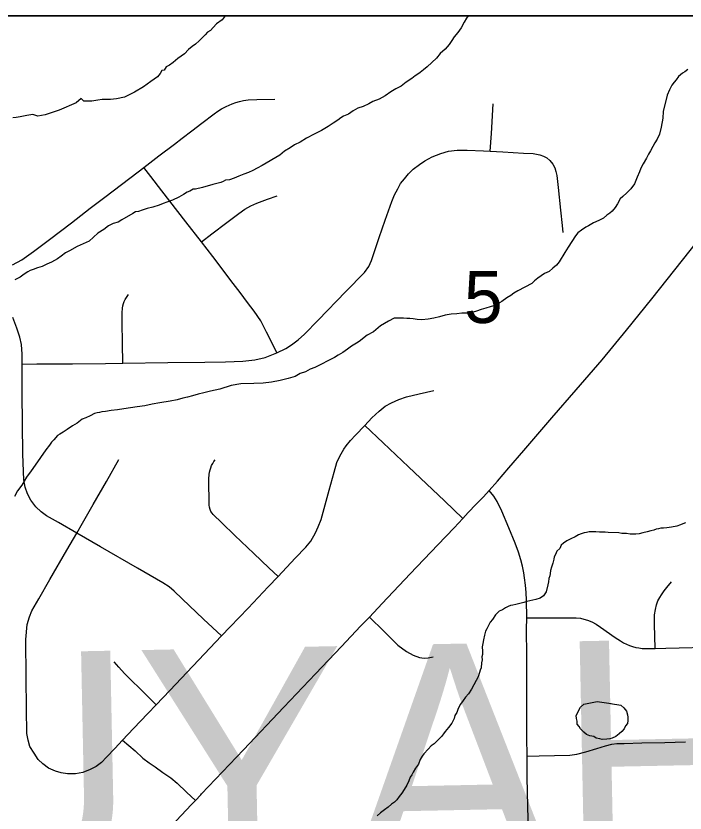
# Model space of a CAD drawing. Extents: x 0 to 34, y 0 to 22.
# Drawn here: x 6.7282 to 6.9977, y 20.579 to 20.9 of the extents above; entities that cross this region are included whole.
import ezdxf

# ---------------------------------------------------------------- set-up
doc = ezdxf.new("R2010")
doc.units = 0
for name, color, linetype in [('Default', 7, 'Continuous'), ('GM_X_City_Street', 7, 'Continuous'), ('GM_X_County_Road', 7, 'Continuous'), ('GM_X_County_Text', 7, 'Continuous'), ('GM_X_Minor_Lake', 7, 'Continuous'), ('GM_X_Minor_River', 7, 'Continuous'), ('GM_X_Rail_Line_Text', 7, 'Continuous'), ('GM_X_Section_Text', 7, 'Continuous'), ('GM_X_Unincorporated', 7, 'Continuous'), ('SH_Data', 7, 'Continuous')]:
    doc.layers.add(name, color=color, linetype=linetype)

msp = doc.modelspace()

# ---------------------------------------------------------------- linework, layer by layer
at = {"layer": 'Default'}
msp.add_lwpolyline([(7.22835, 20.9), (6.68775, 20.9), (6.6894, 20.73639), (6.69393, 20.48091), (6.99637, 20.48653), (7.23495, 20.49208)], close=True, dxfattribs=at)
at = {"layer": 'GM_X_City_Street'}
for points in [[(6.72685, 20.79974), (6.73057, 20.80178), (6.73533, 20.80507), (6.74172, 20.80993), (6.75055, 20.81664), (6.75816, 20.82255), (6.76402, 20.82703), (6.77076, 20.8321), (6.77743, 20.8372), (6.77979, 20.839), (6.78583, 20.84361), (6.79206, 20.84841), (6.79523, 20.85082), (6.7991, 20.85378), (6.8031, 20.85688), (6.80801, 20.86062), (6.80951, 20.86166), (6.81107, 20.86261), (6.81293, 20.86354), (6.81526, 20.8646), (6.81673, 20.86512), (6.81822, 20.86555), (6.81988, 20.86593), (6.82175, 20.86615), (6.8252, 20.8664), (6.83252, 20.86649)], [(6.91924, 20.84553), (6.91977, 20.85264), (6.92038, 20.86466)], [(6.73077, 20.75978), (6.73671, 20.75983), (6.75099, 20.75995), (6.76432, 20.76007), (6.77123, 20.76012), (6.78938, 20.7604), (6.80436, 20.76055), (6.81262, 20.76074), (6.81965, 20.76098), (6.82441, 20.76146), (6.82866, 20.76243), (6.83336, 20.76432), (6.83688, 20.76606), (6.83919, 20.76757), (6.84195, 20.76952), (6.84443, 20.77178), (6.84996, 20.7775), (6.8611, 20.78904), (6.86862, 20.79671), (6.87028, 20.79911), (6.87138, 20.80151), (6.87266, 20.80519), (6.87456, 20.81073), (6.87694, 20.81768), (6.87957, 20.82522), (6.88069, 20.82791), (6.88197, 20.83038), (6.88311, 20.83245), (6.88468, 20.83446), (6.88627, 20.83646), (6.88823, 20.83832), (6.8907, 20.84021), (6.89287, 20.84167), (6.89588, 20.84328), (6.8994, 20.84463), (6.90247, 20.84553), (6.90593, 20.84595), (6.9099, 20.84599), (6.91654, 20.84571), (6.91924, 20.84553), (6.9243, 20.84521), (6.93267, 20.84474), (6.9365, 20.84454), (6.93915, 20.84411), (6.94062, 20.84357), (6.94196, 20.84286), (6.94326, 20.84184), (6.94442, 20.84032), (6.94519, 20.8388), (6.9457, 20.83729), (6.94611, 20.83568), (6.94653, 20.83097), (6.9475, 20.82172), (6.94819, 20.81554), (6.9485, 20.81276)], [(6.83336, 20.76432), (6.83188, 20.76739), (6.8292, 20.77259), (6.82679, 20.77714), (6.82416, 20.78113), (6.82152, 20.78463), (6.81857, 20.78855), (6.81479, 20.79349), (6.81122, 20.79817), (6.80752, 20.80307), (6.80294, 20.80899), (6.7967, 20.81708), (6.78704, 20.82961), (6.78261, 20.83534), (6.77979, 20.839)], [(6.80294, 20.80899), (6.80709, 20.81218), (6.81311, 20.81674), (6.81796, 20.82044), (6.82047, 20.82222), (6.82288, 20.82354), (6.82527, 20.82463), (6.82949, 20.82615), (6.83346, 20.82754)], [(6.77123, 20.76012), (6.77115, 20.76809), (6.77107, 20.77668), (6.771, 20.78043), (6.77111, 20.7823), (6.77128, 20.78322), (6.77153, 20.78412), (6.77186, 20.785), (6.77226, 20.78585), (6.77273, 20.78665), (6.77356, 20.78778)], [(6.81102, 20.6503), (6.80375, 20.65707), (6.79515, 20.66528), (6.792, 20.66832), (6.78993, 20.67002), (6.78741, 20.67169), (6.77716, 20.67763), (6.76235, 20.68614), (6.75272, 20.69174), (6.74533, 20.69594), (6.74058, 20.6987), (6.73836, 20.70024), (6.73628, 20.70229), (6.73423, 20.70492), (6.73286, 20.70752), (6.73194, 20.71016), (6.7314, 20.71316), (6.73107, 20.72348), (6.73068, 20.74791), (6.73077, 20.75978), (6.73068, 20.76379), (6.73044, 20.76773), (6.72984, 20.77063), (6.72863, 20.77426), (6.72702, 20.77855)], [(6.77121, 20.60833), (6.77561, 20.61297), (6.78137, 20.61902), (6.78473, 20.62257), (6.79017, 20.62833), (6.79953, 20.63818), (6.81102, 20.6503), (6.81454, 20.65395), (6.82175, 20.66153), (6.82986, 20.67005), (6.83382, 20.67427), (6.84071, 20.68157), (6.84495, 20.68601), (6.84695, 20.6885), (6.8489, 20.69175), (6.84996, 20.69421), (6.8511, 20.69725), (6.8544, 20.70899), (6.85632, 20.7162), (6.85752, 20.7201), (6.85832, 20.72191), (6.85915, 20.72365), (6.86027, 20.72545), (6.8612, 20.72679), (6.86297, 20.72903), (6.86502, 20.73111), (6.86878, 20.73501), (6.87159, 20.73814), (6.87452, 20.74087), (6.87696, 20.74281), (6.87945, 20.74424), (6.88237, 20.74547), (6.88553, 20.74653), (6.89065, 20.74779), (6.89649, 20.74918)], [(6.86878, 20.73501), (6.87614, 20.72813), (6.88632, 20.71842), (6.90081, 20.70468), (6.90823, 20.69762)], [(6.77121, 20.60833), (6.76806, 20.60499), (6.76473, 20.60143), (6.76268, 20.59931), (6.76052, 20.59773), (6.75817, 20.59646), (6.75521, 20.5953), (6.7522, 20.5948), (6.74904, 20.59476), (6.74649, 20.59511), (6.74422, 20.59576), (6.74129, 20.59704), (6.73909, 20.59881), (6.73717, 20.60047), (6.73551, 20.60301), (6.73389, 20.60579), (6.73317, 20.60834), (6.73262, 20.61095), (6.73243, 20.62097), (6.73231, 20.63361), (6.73216, 20.64891), (6.7327, 20.65493), (6.73366, 20.65801), (6.73462, 20.6604), (6.7374, 20.6653), (6.74187, 20.67301), (6.74869, 20.68479), (6.75272, 20.69174), (6.75503, 20.69576), (6.75936, 20.70326), (6.76465, 20.71252), (6.76968, 20.72132)], [(6.83382, 20.67427), (6.83007, 20.67777), (6.82406, 20.68347), (6.81645, 20.69077), (6.81116, 20.69579), (6.80761, 20.69917), (6.80721, 20.69971), (6.80675, 20.70043), (6.80643, 20.70126), (6.80617, 20.70209), (6.80603, 20.70295), (6.80594, 20.71351), (6.80607, 20.7153), (6.8062, 20.71622), (6.80641, 20.71713), (6.80669, 20.71803), (6.80704, 20.71889), (6.80747, 20.71973), (6.80796, 20.72052), (6.80851, 20.72127)], [(6.93469, 20.57115), (6.93434, 20.58177), (6.93405, 20.59323), (6.93408, 20.60187), (6.934, 20.60944), (6.93392, 20.64244), (6.93388, 20.65285), (6.93394, 20.65755), (6.93381, 20.66471), (6.93365, 20.66773), (6.93343, 20.67071), (6.93308, 20.67371), (6.93278, 20.67576), (6.93225, 20.67833), (6.93156, 20.68092), (6.93061, 20.68402), (6.92931, 20.6876), (6.92679, 20.69388), (6.92385, 20.70049), (6.92197, 20.70447), (6.92074, 20.70664), (6.91882, 20.70888)], [(6.98568, 20.64529), (6.98552, 20.65019), (6.98536, 20.65489), (6.98545, 20.65878), (6.98572, 20.661), (6.98616, 20.66285), (6.98679, 20.6644), (6.98748, 20.66573), (6.98816, 20.66689), (6.98923, 20.66839), (6.99039, 20.66983), (6.99228, 20.67203)], [(6.87057, 20.65785), (6.87634, 20.65225), (6.88204, 20.64662), (6.88551, 20.64396), (6.88814, 20.64253), (6.8907, 20.64162), (6.8926, 20.64132), (6.89418, 20.64144), (6.89622, 20.64191)], [(6.93394, 20.65755), (6.9538, 20.65761), (6.95556, 20.65739), (6.95695, 20.65709), (6.95837, 20.65661), (6.9601, 20.65595), (6.96186, 20.655), (6.96359, 20.65386), (6.96957, 20.64969), (6.97172, 20.64827), (6.97289, 20.64756), (6.97411, 20.64694), (6.97535, 20.64641), (6.97656, 20.64602), (6.97781, 20.6457), (6.97907, 20.64546), (6.98035, 20.64529), (6.98163, 20.64521), (6.98568, 20.64529), (6.98997, 20.64535), (7.01132, 20.64585)], [(6.78473, 20.62257), (6.78092, 20.62631), (6.77192, 20.63513), (6.76961, 20.63768), (6.76776, 20.63989)], [(6.77121, 20.60833), (6.77623, 20.60398), (6.77932, 20.60107), (6.78184, 20.59919), (6.78436, 20.59755), (6.78745, 20.59531), (6.79065, 20.59319), (6.79321, 20.59098), (6.79698, 20.58734), (6.80053, 20.584)], [(6.93408, 20.60187), (6.93898, 20.60198), (6.95132, 20.60222), (6.95414, 20.60266), (6.95767, 20.60362), (6.9621, 20.60501), (6.96567, 20.60607), (6.96823, 20.60666), (6.97019, 20.60691), (6.97316, 20.60703), (6.98029, 20.6072), (6.98951, 20.60742), (6.99781, 20.60761)]]:
    msp.add_lwpolyline(points, dxfattribs=at)
at = {"layer": 'GM_X_County_Road'}
for points in [[(6.80301, 20.58672), (6.81983, 20.60438), (6.8361, 20.62158), (6.84891, 20.63507), (6.85928, 20.64601), (6.86705, 20.65425), (6.87057, 20.65785), (6.87576, 20.66334), (6.88695, 20.67525), (6.89813, 20.687), (6.90471, 20.69387), (6.90823, 20.69762), (6.91034, 20.70002), (6.91355, 20.70331), (6.91649, 20.70638), (6.91882, 20.70888), (6.92215, 20.71265), (6.92678, 20.71793), (6.93282, 20.72497), (6.94409, 20.73809), (6.95387, 20.7494), (6.96425, 20.76149), (6.97417, 20.77338), (6.98425, 20.78603), (6.99666, 20.8016), (7.00796, 20.81593)], [(6.69487, 20.53826), (6.70119, 20.53835), (6.70987, 20.53847), (6.72454, 20.53882), (6.72994, 20.53933), (6.73493, 20.54011), (6.74023, 20.54116), (6.74616, 20.5427), (6.75228, 20.54479), (6.75976, 20.54832), (6.7645, 20.551), (6.76838, 20.55359), (6.7734, 20.55712), (6.77699, 20.56009), (6.78169, 20.56441), (6.78589, 20.56864), (6.79283, 20.5759), (6.79874, 20.58224), (6.80053, 20.584), (6.80266, 20.58636), (6.80301, 20.58672)]]:
    msp.add_lwpolyline(points, dxfattribs=at)
at = {"layer": 'GM_X_Minor_Lake'}
for points in [[(6.96764, 20.62308), (6.97176, 20.62241), (6.9731, 20.62129), (6.97406, 20.61997), (6.97446, 20.61846), (6.97467, 20.61751), (6.97468, 20.61618), (6.97451, 20.61504), (6.97376, 20.61408), (6.97321, 20.61293), (6.97227, 20.61178), (6.97115, 20.61082), (6.96983, 20.60985), (6.96833, 20.60907), (6.96738, 20.60887), (6.96624, 20.60866), (6.96435, 20.60864), (6.9634, 20.60882), (6.96187, 20.60918), (6.96092, 20.60974), (6.9594, 20.6101), (6.95806, 20.61065), (6.95691, 20.61159), (6.95556, 20.6129), (6.95498, 20.61385), (6.95421, 20.61479), (6.9542, 20.61593), (6.95399, 20.61707), (6.95379, 20.6182), (6.95564, 20.62165), (6.95695, 20.6228), (6.96225, 20.62382)], [(6.96225, 20.62382), (6.96797, 20.62302)]]:
    msp.add_lwpolyline(points, dxfattribs=at)
at = {"layer": 'GM_X_Minor_River'}
for points in [[(6.81245, 20.9), (6.81125, 20.89843), (6.80899, 20.89688), (6.80769, 20.89534), (6.80656, 20.89419), (6.80543, 20.89341), (6.8045, 20.89245), (6.80337, 20.8913), (6.80206, 20.88995), (6.80056, 20.8886), (6.79925, 20.88764), (6.79775, 20.88648), (6.79606, 20.88475), (6.79343, 20.88282), (6.79155, 20.88127), (6.79005, 20.88012), (6.78873, 20.87953), (6.78799, 20.87819), (6.78704, 20.87799), (6.7863, 20.87684), (6.78518, 20.8755), (6.78255, 20.87356), (6.77954, 20.87144), (6.77596, 20.8693), (6.772, 20.86735), (6.76879, 20.86655), (6.76746, 20.86654), (6.76633, 20.86633), (6.76462, 20.86631), (6.76291, 20.86629), (6.76121, 20.86608), (6.75875, 20.86567), (6.75666, 20.86565), (6.75552, 20.86563), (6.75456, 20.86676), (6.75249, 20.86502), (6.7457, 20.86209), (6.74004, 20.86012), (6.73701, 20.8597), (6.7351, 20.86025), (6.73264, 20.85984), (6.72999, 20.85943), (6.72829, 20.85903), (6.72696, 20.85901)], [(6.91028, 20.9), (6.90971, 20.89906), (6.90878, 20.89753), (6.90748, 20.89523), (6.90618, 20.89332), (6.90468, 20.89159), (6.90375, 20.89006), (6.90264, 20.88852), (6.90114, 20.8866), (6.89908, 20.88487), (6.89759, 20.88295), (6.89571, 20.88122), (6.89384, 20.87949), (6.89233, 20.87833), (6.89102, 20.87717), (6.89008, 20.87659), (6.88895, 20.87582), (6.88764, 20.87485), (6.88538, 20.8733), (6.88331, 20.87176), (6.88124, 20.87059), (6.87917, 20.86943), (6.87691, 20.86788), (6.87446, 20.86652), (6.87201, 20.86554), (6.87032, 20.86457), (6.86805, 20.86359), (6.86598, 20.8628), (6.86409, 20.86183), (6.86221, 20.86048), (6.86014, 20.85969), (6.85901, 20.85892), (6.85788, 20.85796), (6.856, 20.85679), (6.85393, 20.85544), (6.85129, 20.85388), (6.84828, 20.85233), (6.84526, 20.85077), (6.84263, 20.84922), (6.84037, 20.84805), (6.83867, 20.84689), (6.83642, 20.84553)], [(6.99876, 20.87849), (6.99764, 20.87753), (6.9967, 20.87695), (6.99501, 20.8756), (6.99408, 20.87425), (6.99333, 20.87329), (6.9924, 20.87214), (6.99147, 20.87023), (6.99055, 20.86813), (6.98893, 20.86146), (6.98878, 20.8588), (6.98807, 20.85518), (6.98734, 20.85232), (6.98642, 20.85041), (6.98549, 20.84888), (6.98475, 20.84735), (6.98383, 20.84563), (6.9829, 20.84429), (6.98216, 20.84276), (6.98086, 20.84046), (6.97993, 20.83874), (6.97938, 20.83721), (6.97846, 20.83511), (6.97736, 20.83244), (6.97587, 20.83033), (6.97418, 20.82879), (6.97268, 20.82725), (6.97156, 20.82629), (6.97045, 20.82437), (6.96952, 20.82284), (6.9684, 20.82131)], [(6.83642, 20.84553), (6.83454, 20.84399), (6.82738, 20.83972), (6.82531, 20.83875), (6.82362, 20.83777), (6.82192, 20.83699), (6.82003, 20.83621), (6.81796, 20.83543), (6.81607, 20.83464), (6.81418, 20.83405), (6.81266, 20.83384), (6.81172, 20.83326), (6.81078, 20.83287), (6.80756, 20.83207), (6.80341, 20.83088), (6.80057, 20.83027), (6.79962, 20.83026), (6.7983, 20.82948), (6.79717, 20.82909), (6.79566, 20.82812), (6.79378, 20.82696), (6.79133, 20.82579), (6.78906, 20.825), (6.78755, 20.82441), (6.78585, 20.82382), (6.7834, 20.82303), (6.78113, 20.82243), (6.77905, 20.82184), (6.77754, 20.82125), (6.7764, 20.82105), (6.77527, 20.82046), (6.77094, 20.81794), (6.76944, 20.81697), (6.76736, 20.81638), (6.76547, 20.8154), (6.76359, 20.81405), (6.76115, 20.8125), (6.75778, 20.80923), (6.75287, 20.80708), (6.74986, 20.80533), (6.74816, 20.80455), (6.74647, 20.8032), (6.74497, 20.80223), (6.74252, 20.80087), (6.74063, 20.80009), (6.73875, 20.79912), (6.73686, 20.79852), (6.73516, 20.79793), (6.73402, 20.79754), (6.73308, 20.79696), (6.73158, 20.79599), (6.72989, 20.79483), (6.72781, 20.79366)], [(6.9684, 20.82131), (6.96746, 20.82054), (6.96614, 20.81976), (6.96483, 20.8186), (6.96294, 20.81763), (6.96087, 20.81666), (6.9588, 20.81549), (6.95767, 20.81491), (6.95598, 20.81375), (6.95447, 20.81259), (6.95354, 20.81144), (6.95205, 20.80914), (6.95056, 20.80684), (6.94926, 20.80473), (6.94852, 20.80339), (6.94778, 20.80225), (6.94704, 20.80091), (6.94592, 20.79956), (6.94441, 20.7984), (6.94291, 20.79706), (6.94103, 20.79627), (6.93971, 20.79531), (6.9384, 20.79434), (6.93708, 20.79337), (6.93596, 20.79222), (6.9303, 20.7893), (6.9288, 20.78833), (6.92748, 20.78737), (6.92598, 20.7864), (6.92391, 20.78504), (6.92297, 20.78446), (6.92165, 20.78368), (6.92052, 20.78329), (6.91919, 20.78289), (6.91749, 20.7823), (6.9156, 20.78171), (6.91371, 20.78112), (6.91239, 20.78072), (6.91126, 20.78033), (6.91031, 20.78032), (6.90936, 20.7803), (6.90784, 20.78029), (6.90576, 20.78007), (6.90349, 20.77985), (6.90103, 20.77944), (6.89876, 20.77884), (6.89649, 20.77825), (6.89422, 20.77784), (6.89175, 20.77762), (6.88985, 20.77779), (6.88814, 20.77795), (6.88681, 20.77813), (6.88568, 20.77811), (6.88435, 20.77829), (6.88321, 20.77827), (6.88188, 20.77826), (6.88055, 20.77824), (6.87829, 20.77707), (6.87509, 20.77513), (6.87228, 20.77282), (6.86964, 20.77146), (6.86851, 20.77049), (6.86701, 20.76934), (6.86607, 20.76856), (6.86475, 20.76779), (6.86343, 20.76701), (6.86174, 20.76585), (6.85986, 20.7645), (6.85798, 20.76333), (6.85647, 20.76237), (6.84856, 20.75847), (6.84667, 20.75769), (6.84479, 20.75671), (6.84271, 20.75593), (6.84064, 20.75476), (6.8378, 20.75397), (6.83459, 20.75317), (6.83118, 20.75256), (6.82777, 20.75213), (6.82398, 20.7519), (6.81886, 20.75184), (6.81488, 20.75122), (6.81035, 20.74964), (6.80656, 20.74884), (6.80392, 20.74823), (6.80165, 20.74763), (6.79938, 20.74704), (6.7973, 20.74644), (6.79541, 20.74604), (6.79314, 20.74544), (6.7903, 20.74484), (6.78614, 20.74421), (6.78311, 20.74361), (6.78008, 20.743), (6.77705, 20.74258), (6.7744, 20.74217), (6.77175, 20.74176), (6.7691, 20.74134), (6.76664, 20.74112), (6.76436, 20.74072), (6.76285, 20.74051)], [(6.76285, 20.74051), (6.7619, 20.74031), (6.76096, 20.74011), (6.75982, 20.7399), (6.75813, 20.73893), (6.75643, 20.73815), (6.75492, 20.73756), (6.75285, 20.73602), (6.75097, 20.73485), (6.7489, 20.7335), (6.74721, 20.73234), (6.74589, 20.73156), (6.74495, 20.73098), (6.74345, 20.72925), (6.74252, 20.72829), (6.74177, 20.72714), (6.74028, 20.72522), (6.736, 20.71909), (6.73432, 20.71679), (6.73246, 20.7143), (6.7306, 20.71104), (6.72892, 20.70874), (6.72763, 20.70645)], [(6.99793, 20.69589), (6.99679, 20.69549), (6.99585, 20.6951), (6.99434, 20.69451), (6.99226, 20.69411), (6.99036, 20.69389), (6.98904, 20.69369), (6.9879, 20.69367), (6.98695, 20.69347), (6.98601, 20.69327), (6.98506, 20.69288), (6.98393, 20.69268), (6.98242, 20.69228), (6.98071, 20.69187), (6.9792, 20.69148), (6.97788, 20.69127), (6.97674, 20.69126), (6.9756, 20.69124), (6.97408, 20.6916), (6.97218, 20.69158), (6.97104, 20.69176), (6.96667, 20.69189), (6.96553, 20.69207), (6.96421, 20.69205), (6.96326, 20.69204), (6.96174, 20.69221), (6.96022, 20.69219), (6.95908, 20.69218), (6.95795, 20.69198), (6.957, 20.69177), (6.95587, 20.69138), (6.95473, 20.69099), (6.95342, 20.69021), (6.95172, 20.68943), (6.95002, 20.68865), (6.94871, 20.68768), (6.94777, 20.68691), (6.94722, 20.68557), (6.94609, 20.68442), (6.94554, 20.68308), (6.94498, 20.68213), (6.94481, 20.68118), (6.94445, 20.67965), (6.9439, 20.67793), (6.94354, 20.6766), (6.94336, 20.67546), (6.94319, 20.67451), (6.94282, 20.67336), (6.94265, 20.67203), (6.94248, 20.67089), (6.94175, 20.66803), (6.94064, 20.66649), (6.93932, 20.66553), (6.93762, 20.66494), (6.93403, 20.66413), (6.9327, 20.66374), (6.93119, 20.66334), (6.92949, 20.66294), (6.92835, 20.66273), (6.92741, 20.66253), (6.92646, 20.66214), (6.92533, 20.66156), (6.9242, 20.66078), (6.92288, 20.6602), (6.92138, 20.65885), (6.92008, 20.65693), (6.91915, 20.65578), (6.9186, 20.65444), (6.91785, 20.6531), (6.9173, 20.65215), (6.91694, 20.65062), (6.91658, 20.64872), (6.91622, 20.64719), (6.91605, 20.64586), (6.91607, 20.64415), (6.91609, 20.64282), (6.91591, 20.64187), (6.91593, 20.64073), (6.91576, 20.6394), (6.91559, 20.6375), (6.91523, 20.63654), (6.91486, 20.63559), (6.91431, 20.63387), (6.91357, 20.63234), (6.91265, 20.63062), (6.91172, 20.6289), (6.91042, 20.62698), (6.9093, 20.62564), (6.90837, 20.6243), (6.90725, 20.62276), (6.90669, 20.62181), (6.90614, 20.62066), (6.90577, 20.61952), (6.90503, 20.61818), (6.90467, 20.61703), (6.90374, 20.61512)], [(6.90374, 20.61512), (6.90244, 20.61339), (6.90113, 20.61186), (6.90038, 20.6109), (6.89964, 20.60975), (6.89795, 20.60821), (6.89664, 20.60686), (6.89551, 20.60609), (6.8942, 20.60474), (6.89252, 20.60282), (6.89177, 20.60186), (6.89103, 20.60052), (6.8903, 20.59861), (6.88918, 20.59708), (6.88825, 20.59536), (6.8877, 20.5944), (6.88695, 20.59344), (6.8864, 20.59192), (6.88567, 20.5902), (6.88455, 20.58847), (6.88362, 20.58694), (6.8825, 20.5856), (6.88157, 20.58426), (6.88063, 20.5833), (6.8795, 20.58252), (6.87819, 20.58137), (6.87669, 20.58021), (6.875, 20.57905), (6.87368, 20.57789)]]:
    msp.add_lwpolyline(points, dxfattribs=at)
at = {"layer": 'GM_X_Rail_Line_Text'}
msp.add_lwpolyline([(8.9, 20.9), (4.27516, 20.9), (4.27475, 20.80739), (4.27534, 20.58948), (4.27522, 20.47097), (4.2757, 20.41631), (4.37341, 20.41813), (4.72752, 20.4267), (4.7877, 20.42788), (4.79081, 20.42795), (4.79449, 20.42802), (5.37238, 20.44113), (6.02351, 20.46032), (6.10247, 20.46324), (6.13454, 20.46419), (6.14318, 20.46445), (6.34991, 20.47249), (6.36809, 20.47307), (6.41713, 20.47364), (6.46674, 20.47499), (6.69534, 20.4811), (6.99108, 20.48711), (7.05001, 20.48828)], dxfattribs=at)
at = {"layer": 'GM_X_Unincorporated'}
msp.add_lwpolyline([(8.78339, 20.9), (6.68487, 20.9), (6.69534, 20.4811), (6.99108, 20.48711), (7.12851, 20.48955), (7.41087, 20.49537), (7.55552, 20.49834), (7.74412, 20.50184), (7.8338, 20.50066), (8.38319, 20.51123), (8.39386, 20.51177), (8.41696, 20.51215), (8.45204, 20.51253), (8.78844, 20.51908)], close=True, dxfattribs=at)
at = {"layer": 'SH_Data'}
msp.add_line((2.1, 20.9), (8.9, 20.9), dxfattribs=at)

# ---------------------------------------------------------------- texts
at = {"layer": 'GM_X_County_Text'}
msp.add_text('CUYAHOGA COUNTY', height=0.094697, rotation=1.1586, dxfattribs=at).set_placement((6.59503, 20.54616))
at = {"layer": 'GM_X_Section_Text'}
msp.add_text('5', height=0.02093, rotation=0, dxfattribs=at).set_placement((6.90865, 20.77633))

doc.saveas('drawing.dxf')
